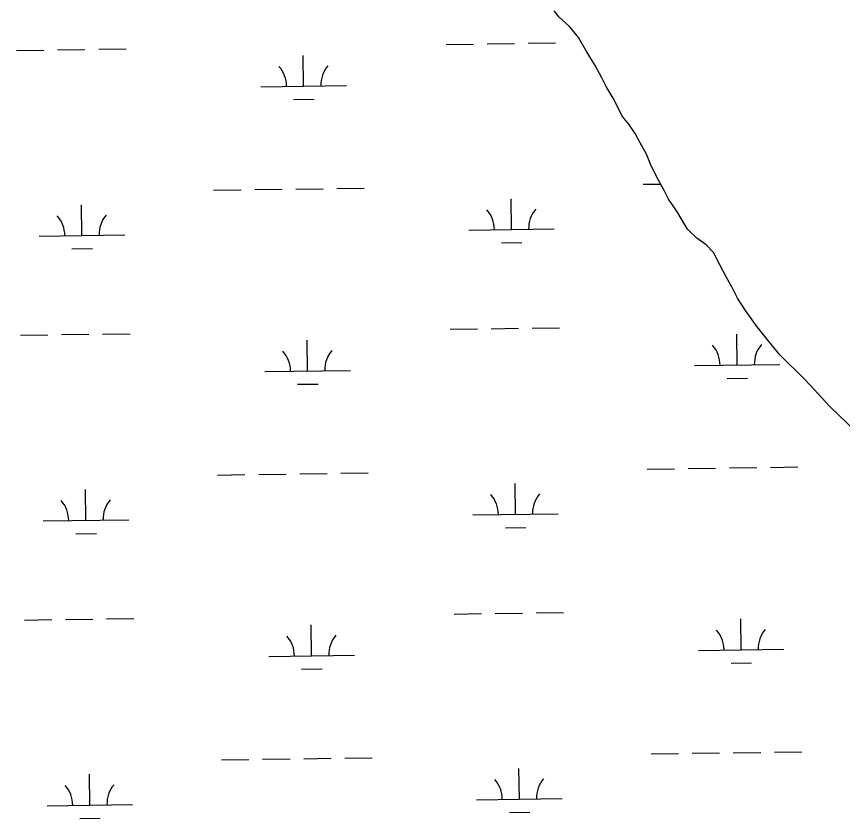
# Model space of a CAD drawing. Extents: x 3767014 to 3805179, y 361544 to 387384.
# Drawn here: x 3800663 to 3801628, y 370739 to 371676 of the extents above; entities that cross this region are included whole.
import ezdxf

# ---------------------------------------------------------------- set-up
doc = ezdxf.new("R2010")
doc.units = 0
doc.layers.add('V-TOPO-SHOR', color=7, linetype='Continuous')
doc.layers.add('V-WETL-SWMP', color=7, linetype='Continuous')

msp = doc.modelspace()

# ---------------------------------------------------------------- linework, layer by layer
at = {"layer": 'V-TOPO-SHOR'}
for points in [[(3801584.424, 371251.797), (3801555.124, 371280.434), (3801541.375, 371297.566), (3801528.578, 371313.309), (3801515.276, 371332.316), (3801505.765, 371346.693), (3801499.545, 371359.239), (3801492.393, 371371.775), (3801485.223, 371385.711), (3801477.58, 371400.111), (3801469.069, 371408.893), (3801458.233, 371416.712), (3801447.362, 371427.335), (3801442.598, 371435.226), (3801435.928, 371446.365), (3801430.691, 371454.717), (3801424.994, 371462.595), (3801419.73, 371473.284), (3801411.616, 371488.144), (3801403.965, 371503.478), (3801399.625, 371515.11), (3801391.998, 371528.107), (3801386.264, 371539.256), (3801378.666, 371549.918), (3801371.082, 371559.177), (3801366.769, 371568.475), (3801360.556, 371580.552), (3801352.458, 371594.011), (3801347.201, 371604.233), (3801339.557, 371618.633), (3801329.082, 371635.803), (3801320.026, 371651.12), (3801309.597, 371664.086), (3801297.319, 371675.159), (3801291.724, 371682.293)], [(3801644.945, 371190.338), (3801613.758, 371220.356), (3801595.305, 371240.238), (3801584.424, 371251.797)]]:
    msp.add_lwpolyline(points, dxfattribs=at)
at = {"layer": 'V-WETL-SWMP'}
for p, q in [((3801297.321, 371675.161), (3801291.725, 371682.293)), ((3801309.598, 371664.086), (3801297.321, 371675.161)), ((3801320.027, 371651.121), (3801309.598, 371664.086)), ((3801329.082, 371635.803), (3801320.027, 371651.121)), ((3801165.354, 371643.145), (3801197.351, 371643.59)), ((3801213.35, 371643.812), (3801245.347, 371644.256)), ((3801261.345, 371644.479), (3801293.342, 371644.923)), ((3800663.495, 371636.174), (3800695.492, 371636.618)), ((3800711.49, 371636.841), (3800743.487, 371637.285)), ((3800759.486, 371637.507), (3800791.482, 371637.952)), ((3801339.559, 371618.633), (3801329.082, 371635.803)), ((3800998.951, 371594.399), (3800998.451, 371630.396)), ((3801347.201, 371604.234), (3801339.559, 371618.633)), ((3801352.459, 371594.013), (3801347.201, 371604.234)), ((3800948.956, 371593.705), (3801048.947, 371595.094)), ((3801360.557, 371580.554), (3801352.459, 371594.013)), ((3800987.167, 371578.803), (3801011.165, 371579.136)), ((3801366.771, 371568.475), (3801360.557, 371580.554)), ((3801371.083, 371559.178), (3801366.771, 371568.475)), ((3801378.666, 371549.919), (3801371.083, 371559.178)), ((3801386.265, 371539.258), (3801378.666, 371549.919)), ((3801392, 371528.108), (3801386.265, 371539.258)), ((3801399.626, 371515.111), (3801392, 371528.108)), ((3801403.965, 371503.478), (3801399.626, 371515.111)), ((3801411.618, 371488.145), (3801403.965, 371503.478)), ((3801419.732, 371473.284), (3801411.618, 371488.145)), ((3801395.645, 371479.827), (3801416.005, 371480.11)), ((3800893.786, 371472.856), (3800925.782, 371473.3)), ((3800941.781, 371473.522), (3800973.778, 371473.967)), ((3800989.776, 371474.189), (3801021.773, 371474.634)), ((3801037.772, 371474.856), (3801069.769, 371475.3)), ((3801424.995, 371462.596), (3801419.732, 371473.284)), ((3801241.773, 371426.943), (3801241.273, 371462.939)), ((3801430.693, 371454.717), (3801424.995, 371462.596)), ((3800739.913, 371419.971), (3800739.413, 371455.968)), ((3801435.929, 371446.365), (3801430.693, 371454.717)), ((3801447.363, 371427.337), (3801435.929, 371446.365)), ((3800689.918, 371419.277), (3800789.908, 371420.666)), ((3801191.778, 371426.248), (3801291.768, 371427.637)), ((3801458.233, 371416.713), (3801447.363, 371427.337)), ((3801229.988, 371411.347), (3801253.986, 371411.68)), ((3801469.07, 371408.893), (3801458.233, 371416.713)), ((3800728.129, 371404.375), (3800752.126, 371404.709)), ((3801477.582, 371400.112), (3801469.07, 371408.893)), ((3801485.224, 371385.713), (3801477.582, 371400.112)), ((3801492.394, 371371.776), (3801485.224, 371385.713)), ((3801499.547, 371359.24), (3801492.394, 371371.776)), ((3801505.766, 371346.694), (3801499.547, 371359.24)), ((3801515.276, 371332.316), (3801505.766, 371346.694)), ((3801528.579, 371313.309), (3801515.276, 371332.316)), ((3801541.377, 371297.567), (3801528.579, 371313.309)), ((3800668.116, 371303.531), (3800700.113, 371303.975)), ((3800716.111, 371304.198), (3800748.108, 371304.642)), ((3800764.107, 371304.864), (3800796.103, 371305.309)), ((3801169.975, 371310.502), (3801201.972, 371310.947)), ((3801217.971, 371311.169), (3801249.968, 371311.614)), ((3801265.966, 371311.836), (3801297.963, 371312.28)), ((3801505.432, 371268.728), (3801504.932, 371304.724)), ((3801003.572, 371261.756), (3801003.072, 371297.753)), ((3801555.125, 371280.434), (3801541.377, 371297.567)), ((3801584.426, 371251.797), (3801555.125, 371280.434)), ((3801455.437, 371268.033), (3801555.427, 371269.422)), ((3800953.577, 371261.062), (3801053.568, 371262.451)), ((3800991.788, 371246.16), (3801015.786, 371246.494)), ((3801493.647, 371253.132), (3801517.645, 371253.465)), ((3801595.306, 371240.239), (3801584.426, 371251.797)), ((3801613.759, 371220.356), (3801595.306, 371240.239)), ((3801644.946, 371190.339), (3801613.759, 371220.356)), ((3801544.252, 371149.185), (3801576.249, 371149.629)), ((3800898.406, 371140.213), (3800930.403, 371140.657)), ((3800946.402, 371140.88), (3800978.399, 371141.324)), ((3800994.397, 371141.546), (3801026.394, 371141.991)), ((3801042.393, 371142.213), (3801074.389, 371142.658)), ((3801400.266, 371147.184), (3801432.263, 371147.629)), ((3801448.261, 371147.851), (3801480.258, 371148.296)), ((3801496.257, 371148.518), (3801528.254, 371148.962)), ((3801246.394, 371094.3), (3801245.894, 371130.297)), ((3800744.534, 371087.329), (3800744.034, 371123.325)), ((3801196.399, 371093.606), (3801296.389, 371094.995)), ((3800694.539, 371086.634), (3800794.529, 371088.023)), ((3800732.75, 371071.732), (3800756.747, 371072.066)), ((3801234.609, 371078.704), (3801258.607, 371079.037)), ((3801174.596, 370977.86), (3801206.593, 370978.304)), ((3801222.592, 370978.526), (3801254.588, 370978.971)), ((3801270.587, 370979.193), (3801302.584, 370979.637)), ((3800672.737, 370970.888), (3800704.734, 370971.333)), ((3800720.732, 370971.555), (3800752.729, 370971.999)), ((3800768.727, 370972.222), (3800800.724, 370972.666)), ((3801510.053, 370936.085), (3801509.553, 370972.081)), ((3801008.193, 370929.114), (3801007.693, 370965.11)), ((3800958.198, 370928.419), (3801058.188, 370929.808)), ((3801460.058, 370935.39), (3801560.048, 370936.779)), ((3801498.268, 370920.489), (3801522.266, 370920.822)), ((3800996.409, 370913.517), (3801020.406, 370913.851)), ((3801404.887, 370814.542), (3801436.884, 370814.986)), ((3801452.882, 370815.208), (3801484.879, 370815.653)), ((3801500.878, 370815.875), (3801532.875, 370816.319)), ((3801548.873, 370816.542), (3801580.87, 370816.986)), ((3800903.027, 370807.57), (3800935.024, 370808.015)), ((3800951.023, 370808.237), (3800983.02, 370808.681)), ((3800999.018, 370808.904), (3801031.015, 370809.348)), ((3801047.013, 370809.57), (3801079.01, 370810.015)), ((3801251.015, 370761.657), (3801250.515, 370797.654)), ((3800749.155, 370754.686), (3800748.655, 370790.682)), ((3800699.16, 370753.991), (3800799.15, 370755.38)), ((3801201.019, 370760.963), (3801301.01, 370762.352)), ((3801239.23, 370746.061), (3801263.228, 370746.394)), ((3800737.371, 370739.09), (3800761.368, 370739.423))]:
    msp.add_line(p, q, dxfattribs=at)
for centre, start, end in [((3800943.707, 371594.107), 0.024037, 41.567696), ((3801054.182, 371595.641), 140.024034, 181.567693), ((3801186.529, 371426.65), 0.024037, 41.567696), ((3801297.004, 371428.185), 140.024034, 181.567693), ((3800684.669, 371419.679), 0.024037, 41.567696), ((3800795.144, 371421.213), 140.024034, 181.567693), ((3800948.328, 371261.464), 0.024037, 41.567696), ((3801058.803, 371262.998), 140.024034, 181.567693), ((3801450.188, 371268.435), 0.024037, 41.567696), ((3801560.663, 371269.97), 140.024034, 181.567693), ((3800799.765, 371088.571), 140.024034, 181.567693), ((3801191.15, 371094.007), 0.024037, 41.567696), ((3801301.625, 371095.542), 140.024034, 181.567693), ((3800689.29, 371087.036), 0.024037, 41.567696), ((3801454.809, 370935.792), 0.024037, 41.567696), ((3801565.284, 370937.327), 140.024034, 181.567693), ((3800952.949, 370928.821), 0.024037, 41.567696), ((3801063.424, 370930.356), 140.024034, 181.567693), ((3801195.77, 370761.365), 0.024037, 41.567696), ((3801306.246, 370762.899), 140.024034, 181.567693), ((3800693.911, 370754.393), 0.024037, 41.567696), ((3800804.386, 370755.928), 140.024034, 181.567693)]:
    msp.add_arc(centre, 35.246, start, end, dxfattribs=at)

doc.saveas('drawing.dxf')
